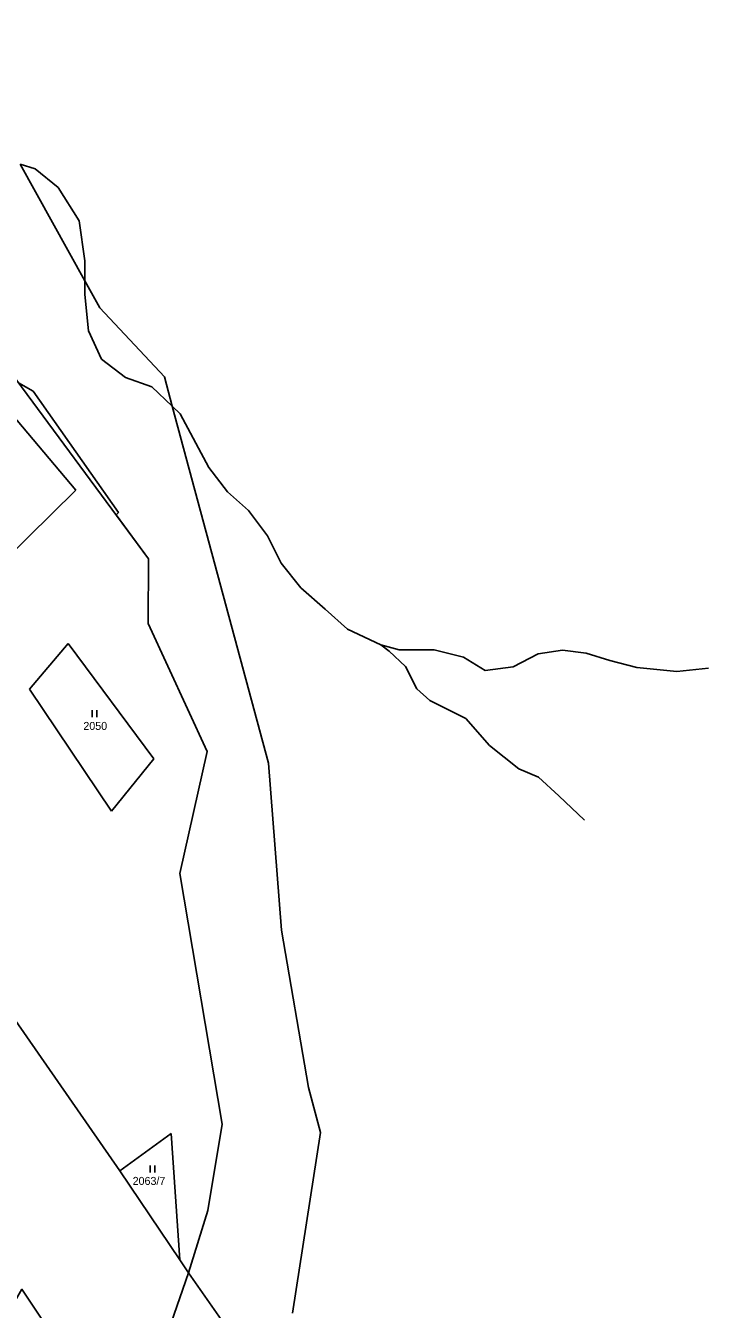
# Model space of a CAD drawing. Extents: x -439246 to -433691, y -1130252 to -1121148.
# Drawn here: x -434872.3 to -434727.2, y -1124607.6 to -1124334.8 of the extents above; entities that cross this region are included whole.
import ezdxf

# ---------------------------------------------------------------- set-up
doc = ezdxf.new("R2010")
doc.units = 0
for name, color, linetype in [('Vrstva 1', 7, 'Continuous'), ('Vrstva 18', 7, 'Continuous'), ('Vrstva 25', 7, 'Continuous'), ('Vrstva 4', 7, 'Continuous'), ('Vrstva 52', 7, 'Continuous'), ('Vrstva 6', 7, 'Continuous')]:
    doc.layers.add(name, color=color, linetype=linetype)

msp = doc.modelspace()

# ---------------------------------------------------------------- linework, layer by layer
at = {"layer": 'Vrstva 1'}
for points in [[(-434861.66, -1124433.55), (-434887.79, -1124402.55)], [(-434846.22, -1124448.13), (-434877.64, -1124405.62)], [(-434876.83, -1124448.49), (-434861.66, -1124433.55)], [(-434846.31, -1124461.87), (-434846.22, -1124448.13)], [(-434833.74, -1124489.08), (-434846.31, -1124461.87)], [(-434863.31, -1124466.13), (-434871.55, -1124475.84)], [(-434845.06, -1124490.62), (-434863.31, -1124466.13)], [(-434871.55, -1124475.84), (-434854.08, -1124501.72)], [(-434852.32, -1124578.18), (-434915.91, -1124486.7)], [(-434839.56, -1124514.99), (-434833.74, -1124489.08)], [(-434854.08, -1124501.72), (-434845.06, -1124490.62)], [(-434830.56, -1124568.23), (-434839.56, -1124514.99)], [(-434833.63, -1124586.61), (-434830.56, -1124568.23)], [(-434841.43, -1124570.24), (-434852.32, -1124578.18)], [(-434839.56, -1124597.06), (-434841.43, -1124570.24)], [(-434852.32, -1124578.18), (-434839.56, -1124597.06)], [(-434837.68, -1124599.85), (-434833.63, -1124586.61)], [(-434837.68, -1124599.85), (-434839.56, -1124597.06)], [(-434843.87, -1124617.63), (-434837.68, -1124599.85)], [(-434823.79, -1124619.64), (-434837.68, -1124599.85)], [(-434873.13, -1124603.32), (-434854.7, -1124630.83)]]:
    msp.add_lwpolyline(points, dxfattribs=at)
at = {"layer": 'Vrstva 25'}
for p, q in [((-434858.23, -1124481.77), (-434858.23, -1124480.27)), ((-434857.23, -1124481.77), (-434857.23, -1124480.27)), ((-434845.89, -1124578.54), (-434845.89, -1124577.04)), ((-434844.89, -1124578.54), (-434844.89, -1124577.04))]:
    msp.add_line(p, q, dxfattribs=at)
at = {"layer": 'Vrstva 4'}
for points in [[(-434873.54, -1124364.26), (-434870.34, -1124365.21)], [(-434870.34, -1124365.21), (-434865.44, -1124369.18)], [(-434865.44, -1124369.18), (-434860.97, -1124376.27)], [(-434860.97, -1124376.27), (-434859.79, -1124384.8)], [(-434859.79, -1124384.8), (-434859.79, -1124389.03)], [(-434859.79, -1124389.03), (-434859.79, -1124391.94)], [(-434859.79, -1124391.94), (-434859, -1124399.64)], [(-434859, -1124399.64), (-434856.21, -1124405.72)], [(-434856.21, -1124405.72), (-434851.08, -1124409.58)], [(-434851.08, -1124409.58), (-434845.53, -1124411.54)], [(-434845.53, -1124411.54), (-434841.16, -1124415.69)], [(-434841.16, -1124415.69), (-434839.47, -1124417.29)], [(-434839.47, -1124417.29), (-434833.38, -1124428.73)], [(-434833.38, -1124428.73), (-434829.4, -1124433.89)], [(-434829.4, -1124433.89), (-434824.97, -1124437.84)], [(-434824.97, -1124437.84), (-434820.93, -1124443.26)], [(-434820.93, -1124443.26), (-434818, -1124449.07)], [(-434818, -1124449.07), (-434813.83, -1124454.27)], [(-434813.83, -1124454.27), (-434808.68, -1124458.8)], [(-434808.68, -1124458.8), (-434803.92, -1124463.07)], [(-434803.92, -1124463.07), (-434796.85, -1124466.38)], [(-434796.85, -1124466.38), (-434795.06, -1124467.71)], [(-434796.85, -1124466.38), (-434792.91, -1124467.48)], [(-434795.06, -1124467.71), (-434791.58, -1124470.96)], [(-434792.91, -1124467.48), (-434785.5, -1124467.48)], [(-434785.5, -1124467.48), (-434779.22, -1124469.03)], [(-434763.33, -1124468.31), (-434758.19, -1124467.54)], [(-434758.19, -1124467.54), (-434753.17, -1124468.13)], [(-434779.22, -1124469.03), (-434774.62, -1124471.84)], [(-434768.65, -1124471.06), (-434763.33, -1124468.31)], [(-434753.17, -1124468.13), (-434748.15, -1124469.75)], [(-434748.15, -1124469.75), (-434742.42, -1124471.24)], [(-434791.58, -1124470.96), (-434789.15, -1124475.71)], [(-434774.62, -1124471.84), (-434768.65, -1124471.06)], [(-434742.42, -1124471.24), (-434733.87, -1124472.08)], [(-434733.87, -1124472.08), (-434727.18, -1124471.36)], [(-434789.15, -1124475.71), (-434786.37, -1124478.2)], [(-434786.37, -1124478.2), (-434778.76, -1124482.01)], [(-434778.76, -1124482.01), (-434773.69, -1124487.79)], [(-434773.69, -1124487.79), (-434767.5, -1124492.74)], [(-434767.5, -1124492.74), (-434763.26, -1124494.51)], [(-434763.26, -1124494.51), (-434758.96, -1124498.46)], [(-434758.96, -1124498.46), (-434753.53, -1124503.65)]]:
    msp.add_lwpolyline(points, dxfattribs=at)
at = {"layer": 'Vrstva 52'}
for points in [[(-434853.12, -1124438.79), (-434852.6, -1124438.28), (-434870.76, -1124412.47), (-434873.88, -1124410.7), (-434877.64, -1124405.62), (-434899.79, -1124393.75), (-434908.32, -1124385.1), (-434934.84, -1124353.27), (-434938.61, -1124351.39), (-434941.44, -1124347.92), (-434955.02, -1124343.18), (-434955.99, -1124342.84), (-434959.17, -1124339.45), (-434979.09, -1124318.17)], [(-434915.91, -1124486.7), (-434852.32, -1124578.18), (-434839.56, -1124597.06), (-434837.68, -1124599.85), (-434833.63, -1124586.61), (-434830.56, -1124568.23), (-434839.56, -1124514.99), (-434833.74, -1124489.08), (-434846.31, -1124461.87), (-434846.22, -1124448.13), (-434853.12, -1124438.79)], [(-434863.66, -1124642.35), (-434854.7, -1124630.83), (-434873.13, -1124603.32), (-434880.39, -1124615.76), (-434880.31, -1124651.56)]]:
    msp.add_lwpolyline(points, dxfattribs=at)
at = {"layer": 'Vrstva 6'}
for points in [[(-434873.54, -1124364.26), (-434859.79, -1124389.03)], [(-434859.79, -1124389.03), (-434856.59, -1124394.78)], [(-434856.59, -1124394.78), (-434842.85, -1124409.42)], [(-434842.85, -1124409.42), (-434841.16, -1124415.69)], [(-434841.16, -1124415.69), (-434820.69, -1124491.5)], [(-434820.69, -1124491.5), (-434817.96, -1124527.04)], [(-434817.96, -1124527.04), (-434812.2, -1124560.43)], [(-434812.2, -1124560.43), (-434809.64, -1124570)], [(-434809.64, -1124570), (-434815.63, -1124608.38)]]:
    msp.add_lwpolyline(points, dxfattribs=at)

# ---------------------------------------------------------------- texts
at = {"layer": 'Vrstva 18'}
for s, p in [('2050', (-434860.07, -1124484.47)), ('2063/7', (-434849.59, -1124581.15))]:
    msp.add_text(s, height=1.7, dxfattribs=at).set_placement(p)

doc.saveas('drawing.dxf')
